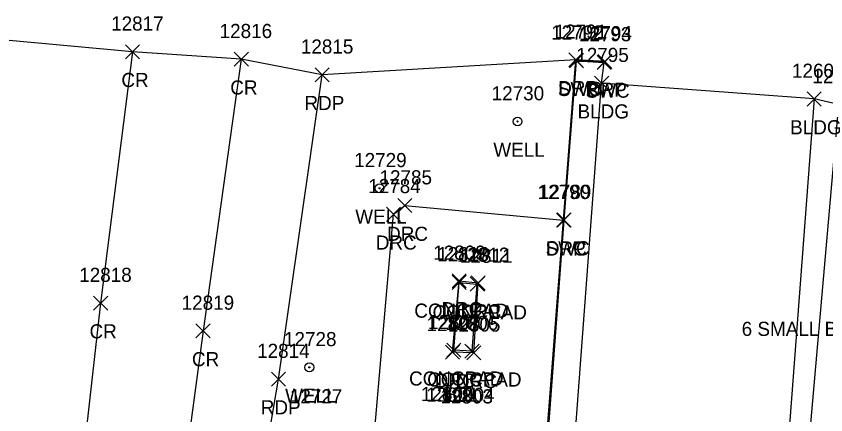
# Model space of a CAD drawing. Extents: x 1769141 to 1770911, y 735471 to 741449.
# Drawn here: x 1770016.1 to 1770130.8, y 741382.2 to 741438.6 of the extents above; entities that cross this region are included whole.
import ezdxf

# ---------------------------------------------------------------- set-up
doc = ezdxf.new("R2010")
doc.units = 0
for name, color, linetype in [('L_A', 7, 'Continuous'), ('L_C', 7, 'Continuous'), ('L_I', 7, 'Continuous'), ('L_TIC', 7, 'Continuous'), ('LBC', 7, 'Continuous'), ('LELB', 7, 'Continuous'), ('LS', 7, 'Continuous'), ('LSOGP', 7, 'Continuous'), ('P_A', 7, 'Continuous'), ('P_I', 7, 'Continuous'), ('P_TIC', 7, 'Continuous'), ('PET', 7, 'Continuous'), ('PRC', 7, 'Continuous'), ('R_A', 7, 'Continuous'), ('R_I', 7, 'Continuous'), ('R_TIC', 7, 'Continuous'), ('RDP', 7, 'Continuous'), ('RSW', 7, 'Continuous'), ('U_A', 7, 'Continuous'), ('U_I', 7, 'Continuous'), ('UWW', 7, 'Continuous')]:
    doc.layers.add(name, color=color, linetype=linetype)

msp = doc.modelspace()

# ---------------------------------------------------------------- linework, layer by layer
at = {"layer": 'L_TIC'}
for points in [[(1770098.05, 741428.14), (1770100.05, 741430.14)], [(1770100.05, 741428.14), (1770098.05, 741430.14)], [(1770098.05, 741428.14), (1770100.05, 741430.14)], [(1770100.05, 741428.14), (1770098.05, 741430.14)], [(1770128.17, 741425.9), (1770130.17, 741427.9)], [(1770130.17, 741425.9), (1770128.17, 741427.9)], [(1770128.17, 741425.9), (1770130.17, 741427.9)], [(1770130.17, 741425.9), (1770128.17, 741427.9)], [(1770077.86, 741399.93), (1770079.86, 741401.93)], [(1770079.86, 741399.93), (1770077.86, 741401.93)], [(1770080.44, 741399.7), (1770082.44, 741401.7)], [(1770082.44, 741399.7), (1770080.44, 741401.7)], [(1770080.44, 741399.7), (1770082.44, 741401.7)], [(1770082.44, 741399.7), (1770080.44, 741401.7)], [(1770077.12, 741390.32), (1770079.12, 741392.32)], [(1770079.12, 741390.32), (1770077.12, 741392.32)], [(1770079.69, 741390.18), (1770081.69, 741392.18)], [(1770081.69, 741390.18), (1770079.69, 741392.18)], [(1770079.69, 741390.18), (1770081.69, 741392.18)], [(1770081.69, 741390.18), (1770079.69, 741392.18)]]:
    msp.add_lwpolyline(points, dxfattribs=at)
at = {"layer": 'LBC'}
for points in [[(1770129.17, 741426.9), (1770124.65, 741367.03), (1770124.54, 741366.85), (1770099.94, 741368.77), (1770094.53, 741369.12), (1770099.05, 741429.14)], [(1770129.17, 741426.9), (1770099.05, 741429.14)]]:
    msp.add_lwpolyline(points, dxfattribs=at)
at = {"layer": 'LELB'}
msp.add_lwpolyline([(1770132.62, 741426.13), (1770126.97, 741362.1), (1770121.56, 741314.04), (1770119.93, 741299.73)], dxfattribs=at)
at = {"layer": 'LS'}
for points in [[(1770080.69, 741391.18), (1770078.12, 741391.32), (1770078.86, 741400.93), (1770081.44, 741400.7)], [(1770080.69, 741391.18), (1770081.44, 741400.7)]]:
    msp.add_lwpolyline(points, dxfattribs=at)
at = {"layer": 'LSOGP'}
msp.add_lwpolyline([(1770132.62, 741426.13), (1770129.17, 741426.9), (1770099.05, 741429.14), (1770099.41, 741432.08), (1770099.49, 741432.22), (1770095.41, 741432.44), (1770059.46, 741430.33), (1770048, 741432.53), (1770032.58, 741433.59), (1770009.91, 741435.65)], dxfattribs=at)
at = {"layer": 'P_TIC'}
for points in [[(1770031.58, 741432.59), (1770033.58, 741434.59)], [(1770033.58, 741432.59), (1770031.58, 741434.59)], [(1770047, 741431.53), (1770049, 741433.53)], [(1770049, 741431.53), (1770047, 741433.53)], [(1770058.46, 741429.33), (1770060.46, 741431.33)], [(1770060.46, 741429.33), (1770058.46, 741431.33)], [(1770027.07, 741397), (1770029.07, 741399)], [(1770029.07, 741397), (1770027.07, 741399)], [(1770041.58, 741393.06), (1770043.58, 741395.06)], [(1770043.58, 741393.06), (1770041.58, 741395.06)], [(1770052.27, 741386.24), (1770054.27, 741388.24)], [(1770054.27, 741386.24), (1770052.27, 741388.24)]]:
    msp.add_lwpolyline(points, dxfattribs=at)
at = {"layer": 'PET'}
msp.add_lwpolyline([(1770060.59, 741195.88), (1770047.65, 741236.89), (1770043.35, 741267.07), (1770042.84, 741291.9), (1770044.7, 741323.4), (1770046.34, 741346.55), (1770053.27, 741387.24), (1770059.46, 741430.33)], dxfattribs=at)
at = {"layer": 'PRC'}
for points in [[(1770032.58, 741433.59), (1770028.07, 741398), (1770021.98, 741343.88), (1770021.04, 741310.16), (1770023.29, 741275.77), (1770029.33, 741237.8), (1770037.81, 741205.4), (1770044.5, 741185.28)], [(1770048, 741432.53), (1770042.58, 741394.06), (1770038, 741359.98), (1770036.85, 741341.77)]]:
    msp.add_lwpolyline(points, dxfattribs=at)
at = {"layer": 'R_TIC'}
for points in [[(1770094.41, 741431.44), (1770096.41, 741433.44)], [(1770096.41, 741431.44), (1770094.41, 741433.44)], [(1770094.49, 741431.32), (1770096.49, 741433.32)], [(1770096.49, 741431.32), (1770094.49, 741433.32)], [(1770098.41, 741431.08), (1770100.41, 741433.08)], [(1770100.41, 741431.08), (1770098.41, 741433.08)], [(1770098.49, 741431.22), (1770100.49, 741433.22)], [(1770100.49, 741431.22), (1770098.49, 741433.22)], [(1770070.17, 741410.81), (1770072.17, 741412.81)], [(1770072.17, 741410.81), (1770070.17, 741412.81)], [(1770068.57, 741409.57), (1770070.57, 741411.57)], [(1770070.57, 741409.57), (1770068.57, 741411.57)], [(1770092.66, 741408.73), (1770094.66, 741410.73)], [(1770094.66, 741408.73), (1770092.66, 741410.73)], [(1770092.66, 741408.73), (1770094.66, 741410.73)], [(1770094.66, 741408.73), (1770092.66, 741410.73)], [(1770092.66, 741408.73), (1770094.66, 741410.73)], [(1770094.66, 741408.73), (1770092.66, 741410.73)], [(1770092.75, 741408.76), (1770094.75, 741410.76)], [(1770094.75, 741408.76), (1770092.75, 741410.76)], [(1770077.87, 741400.14), (1770079.87, 741402.14)], [(1770079.87, 741400.14), (1770077.87, 741402.14)], [(1770080.56, 741399.85), (1770082.56, 741401.85)], [(1770082.56, 741399.85), (1770080.56, 741401.85)], [(1770080.56, 741399.85), (1770082.56, 741401.85)], [(1770082.56, 741399.85), (1770080.56, 741401.85)], [(1770076.92, 741390.04), (1770078.92, 741392.04)], [(1770078.92, 741390.04), (1770076.92, 741392.04)], [(1770079.94, 741389.96), (1770081.94, 741391.96)], [(1770081.94, 741389.96), (1770079.94, 741391.96)], [(1770079.94, 741389.96), (1770081.94, 741391.96)], [(1770081.94, 741389.96), (1770079.94, 741391.96)]]:
    msp.add_lwpolyline(points, dxfattribs=at)
at = {"layer": 'RDP'}
for points in [[(1770093.66, 741409.73), (1770095.41, 741432.44), (1770099.49, 741432.22)], [(1770094.31, 741365.33), (1770099.54, 741364.65), (1770117.73, 741363.33), (1770115.36, 741330.47), (1770084.76, 741335.36), (1770083.37, 741336.84), (1770085.02, 741360.8), (1770066.91, 741361.91), (1770065.44, 741363.33), (1770069.57, 741410.57), (1770071.17, 741411.81), (1770093.66, 741409.73)], [(1770090.4, 741365.75), (1770090.91, 741374.26), (1770093.66, 741409.73)], [(1770080.94, 741390.96), (1770077.92, 741391.04), (1770078.87, 741401.14), (1770081.56, 741400.85)], [(1770080.94, 741390.96), (1770081.56, 741400.85)]]:
    msp.add_lwpolyline(points, dxfattribs=at)
at = {"layer": 'RSW'}
msp.add_lwpolyline([(1770124.54, 741366.85), (1770124.22, 741363.1), (1770117.53, 741363.57), (1770099.45, 741364.88), (1770094.31, 741365.33), (1770090.4, 741365.75), (1770091.08, 741374.19), (1770093.75, 741409.76), (1770095.49, 741432.32), (1770099.41, 741432.08)], dxfattribs=at)
at = {"layer": 'UWW'}
for centre, radius in [((1770087.14, 741423.71), 0.625), ((1770087.14, 741423.71), 0.0833), ((1770067.59, 741414.25), 0.625), ((1770067.59, 741414.25), 0.0833), ((1770057.64, 741388.9), 0.625), ((1770057.64, 741388.9), 0.0833)]:
    msp.add_circle(centre, radius, dxfattribs=at)

# ---------------------------------------------------------------- texts
at = {"layer": 'L_A'}
for s, p in [('BLDG', (1770095.64, 741424.14)), ('BLDG', (1770095.64, 741424.14)), ('BLDG', (1770125.76, 741421.9)), ('BLDG', (1770125.76, 741421.9)), ('CONCPAD', (1770072.51, 741395.93)), ('CONCPAD', (1770075.09, 741395.7)), ('CONCPAD', (1770075.09, 741395.7)), ('CONCPAD', (1770071.77, 741386.32)), ('CONCPAD', (1770074.33, 741386.18)), ('CONCPAD', (1770074.33, 741386.18))]:
    msp.add_text(s, height=2, dxfattribs=at).set_placement(p)
at = {"layer": 'L_C'}
msp.add_text('6 SMALL BOX ELDER', height=2, dxfattribs=at).set_placement((1770118.89, 741393.35))
at = {"layer": 'L_I'}
for s, p in [('12795', (1770095.46, 741432.14)), ('12795', (1770095.46, 741432.14)), ('12601', (1770126.02, 741429.9)), ('12601', (1770126.02, 741429.9)), ('12602', (1770128.91, 741429.13)), ('12810', (1770075.75, 741403.93)), ('12811', (1770078.99, 741403.7)), ('12811', (1770078.99, 741403.7)), ('12807', (1770074.45, 741394.32)), ('12806', (1770076.96, 741394.18)), ('12806', (1770076.96, 741394.18)), ('12801', (1770074.2, 741384.03)), ('12803', (1770076.21, 741383.79)), ('12803', (1770076.21, 741383.79))]:
    msp.add_text(s, height=2, dxfattribs=at).set_placement(p)
at = {"layer": 'P_A'}
for s, p in [('CR', (1770031.01, 741428.59)), ('CR', (1770046.44, 741427.53)), ('RDP', (1770056.95, 741425.33)), ('CR', (1770026.5, 741393)), ('CR', (1770041.01, 741389.06)), ('RDP', (1770050.76, 741382.24))]:
    msp.add_text(s, height=2, dxfattribs=at).set_placement(p)
at = {"layer": 'P_I'}
for s, p in [('12817', (1770029.56, 741436.59)), ('12816', (1770044.93, 741435.53)), ('12815', (1770056.44, 741433.33)), ('12818', (1770025.04, 741401)), ('12819', (1770039.55, 741397.06)), ('12814', (1770050.24, 741390.24))]:
    msp.add_text(s, height=2, dxfattribs=at).set_placement(p)
at = {"layer": 'R_A'}
for s, p in [('SWC', (1770092.85, 741427.32)), ('DRP', (1770092.9, 741427.44)), ('SWC', (1770096.78, 741427.08)), ('DRP', (1770096.98, 741427.22)), ('DRC', (1770068.66, 741406.81)), ('DRC', (1770067.06, 741405.57)), ('SWC', (1770091.11, 741404.76)), ('DRC', (1770091.15, 741404.73)), ('DRC', (1770091.15, 741404.73)), ('DRP', (1770091.15, 741404.73)), ('DRC', (1770076.35, 741396.14)), ('DRC', (1770079.04, 741395.85)), ('DRC', (1770079.04, 741395.85)), ('DRC', (1770075.41, 741386.04)), ('DRC', (1770078.43, 741385.96)), ('DRC', (1770078.43, 741385.96))]:
    msp.add_text(s, height=2, dxfattribs=at).set_placement(p)
at = {"layer": 'R_I'}
for s, p in [('12792', (1770091.9, 741435.32)), ('12791', (1770092.39, 741435.44)), ('12793', (1770095.82, 741435.08)), ('12794', (1770095.9, 741435.22)), ('12785', (1770067.58, 741414.81)), ('12784', (1770065.98, 741413.57)), ('12790', (1770089.98, 741412.73)), ('12790', (1770089.98, 741412.73)), ('12790', (1770089.98, 741412.73)), ('12789', (1770090.15, 741412.76)), ('12809', (1770075.19, 741404.14)), ('12812', (1770078.53, 741403.85)), ('12812', (1770078.53, 741403.85)), ('12808', (1770074.25, 741394.04)), ('12805', (1770077.27, 741393.96)), ('12805', (1770077.27, 741393.96)), ('12800', (1770073.45, 741384.13)), ('12804', (1770076.44, 741384)), ('12804', (1770076.44, 741384))]:
    msp.add_text(s, height=2, dxfattribs=at).set_placement(p)
at = {"layer": 'U_A'}
for p in [(1770083.71, 741418.71), (1770064.15, 741409.25), (1770054.21, 741383.9)]:
    msp.add_text('WELL', height=2, dxfattribs=at).set_placement(p)
at = {"layer": 'U_I'}
for s, p in [('12730', (1770083.47, 741426.71)), ('12729', (1770063.99, 741417.25)), ('12728', (1770054.05, 741391.9)), ('12727', (1770054.87, 741383.8))]:
    msp.add_text(s, height=2, dxfattribs=at).set_placement(p)

doc.saveas('drawing.dxf')
